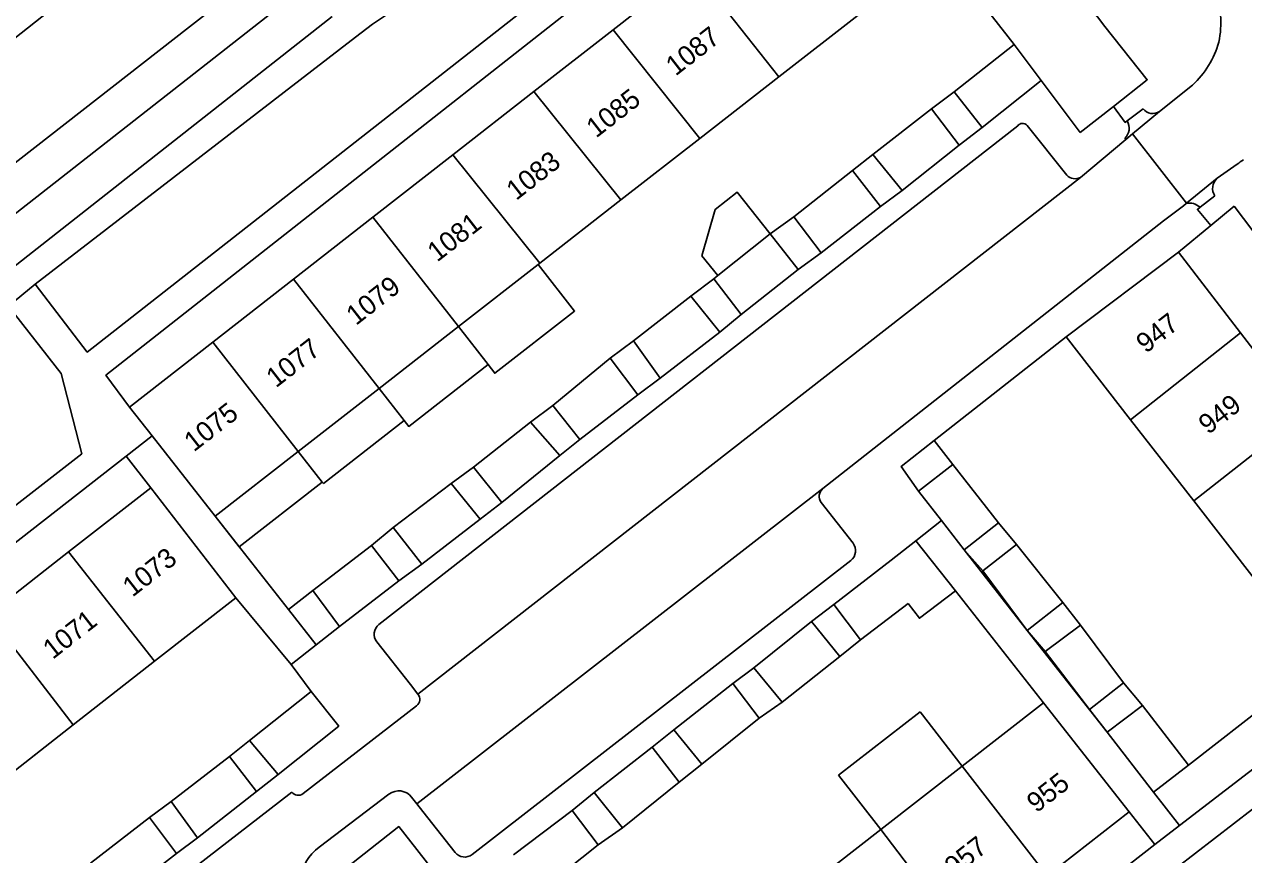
# Model space of a CAD drawing. Extents: x 194485 to 197793, y 468269 to 470822.
# Drawn here: x 196199.8 to 196274.2, y 470437.7 to 470488.4 of the extents above; entities that cross this region are included whole.
import ezdxf

# ---------------------------------------------------------------- set-up
doc = ezdxf.new("R2010")
doc.units = 0
for name, color, linetype in [('BGT grensvlak gebouwinstallatie plus 1', 7, 'Continuous'), ('BGT grensvlak onbegroeid terreindeel', 7, 'Continuous'), ('BGT grensvlak pand op maaiveld', 7, 'Continuous'), ('BGT grensvlak pand op maaiveld LR', 7, 'Continuous'), ('BGT grensvlak wegdeel', 7, 'Continuous'), ('BGT tekst huisnummerreeks', 7, 'Continuous')]:
    doc.layers.add(name, color=color, linetype=linetype)

msp = doc.modelspace()

# ---------------------------------------------------------------- linework, layer by layer
at = {"layer": 'BGT grensvlak gebouwinstallatie plus 1'}
for p, q in [((196255.187, 470483.259), (196256.578, 470484.303)), ((196258.289, 470482.126), (196256.873, 470481.056)), ((196251.598, 470480.488), (196250.359, 470479.496)), ((196252.077, 470477.308), (196253.398, 470478.274)), ((196241.974, 470477.13), (196241.168, 470474.302)), ((196246.783, 470476.674), (196245.342, 470475.629)), ((196242.13, 470473.087), (196241.168, 470474.302)), ((196248.444, 470474.471), (196247.053, 470473.465)), ((196240.493, 470471.825), (196241.892, 470472.898)), ((196242.251, 470469.626), (196243.565, 470470.708)), ((196228.11, 470467.653), (196226.301, 470469.975)), ((196235.572, 470468.052), (196236.988, 470469.109)), ((196237.258, 470465.811), (196238.623, 470466.83)), ((196221.456, 470466.201), (196222.986, 470464.238)), ((196230.707, 470464.136), (196232.059, 470465.167)), ((196218.046, 470460.389), (196222.986, 470464.238)), ((196232.48, 470462.112), (196233.706, 470463.079)), ((196256.496, 470461.558), (196255.353, 470463.016)), ((196217.971, 470460.485), (196216.516, 470462.352)), ((196225.853, 470460.398), (196227.219, 470461.391)), ((196218.046, 470460.389), (196217.971, 470460.485)), ((196227.628, 470458.222), (196228.943, 470459.24)), ((196220.987, 470456.622), (196222.301, 470457.704)), ((196259.275, 470457.989), (196260.381, 470456.673)), ((196258.321, 470455.063), (196257.19, 470456.352)), ((196222.66, 470454.458), (196224.064, 470455.477)), ((196217.398, 470453.864), (196215.923, 470452.703)), ((196249.215, 470453.021), (196247.85, 470451.977)), ((196263.211, 470453.13), (196264.279, 470451.751)), ((196215.923, 470452.703), (196217.614, 470450.554)), ((196217.614, 470450.554), (196219.033, 470451.661)), ((196249.587, 470449.839), (196250.85, 470450.856)), ((196261.037, 470451.43), (196262.13, 470450.139)), ((196244.338, 470449.143), (196243.061, 470448.189)), ((196268.075, 470446.853), (196266.918, 470448.232)), ((196244.67, 470446.075), (196246.061, 470447.043)), ((196249.51, 470442.598), (196254.485, 470446.462)), ((196254.485, 470446.462), (196257.061, 470443.145)), ((196264.833, 470446.608), (196265.914, 470445.229)), ((196239.459, 470445.367), (196238.132, 470444.298)), ((196212.307, 470443.741), (196213.546, 470444.72)), ((196213.967, 470441.589), (196215.281, 470442.633)), ((196241.157, 470443.267), (196239.767, 470442.171)), ((196249.51, 470442.598), (196252.086, 470439.281)), ((196234.581, 470441.54), (196233.241, 470440.445)), ((196207.428, 470440.003), (196208.743, 470440.983)), ((196236.317, 470439.376), (196234.838, 470438.344)), ((196209.076, 470437.813), (196210.365, 470438.78))]:
    msp.add_line(p, q, dxfattribs=at)
for points in [[(196241.974, 470477.13), (196243.314, 470478.19), (196245.342, 470475.629)], [(196228.11, 470467.653), (196228.518, 470467.128), (196233.393, 470470.926), (196231.176, 470473.773)], [(196222.986, 470464.238), (196223.265, 470463.88), (196228.11, 470467.653)], [(196255.353, 470463.016), (196253.329, 470461.428), (196254.398, 470459.921)], [(196217.971, 470460.485), (196212.897, 470456.532), (196211.442, 470458.399)]]:
    msp.add_lwpolyline(points, dxfattribs=at)
at = {"layer": 'BGT grensvlak onbegroeid terreindeel'}
for p, q in [((196255.751, 470492.918), (196260.23, 470487.202)), ((196278.881, 470449.458), (196270.881, 470443.208))]:
    msp.add_line(p, q, dxfattribs=at)
at = {"layer": 'BGT grensvlak pand op maaiveld'}
for p, q in [((196240.605, 470491.88), (196235.738, 470488.085)), ((196245.866, 470485.217), (196250.708, 470488.99)), ((196235.738, 470488.085), (196230.903, 470484.315)), ((196260.23, 470487.202), (196256.578, 470484.303)), ((196261.891, 470484.986), (196260.23, 470487.202)), ((196241.047, 470481.462), (196245.866, 470485.217)), ((196261.891, 470484.986), (196258.289, 470482.126)), ((196230.903, 470484.315), (196225.962, 470480.461)), ((196256.578, 470484.303), (196258.289, 470482.126)), ((196251.598, 470480.488), (196255.187, 470483.259)), ((196255.187, 470483.259), (196256.873, 470481.056)), ((196236.22, 470477.702), (196241.047, 470481.462)), ((196256.873, 470481.056), (196253.398, 470478.274)), ((196225.962, 470480.461), (196221.073, 470476.649)), ((196253.398, 470478.274), (196251.598, 470480.488)), ((196246.783, 470476.674), (196250.359, 470479.496)), ((196250.359, 470479.496), (196252.077, 470477.308)), ((196231.271, 470473.847), (196236.22, 470477.702)), ((196252.077, 470477.308), (196248.444, 470474.471)), ((196221.073, 470476.649), (196216.23, 470472.872)), ((196248.444, 470474.471), (196246.783, 470476.674)), ((196242.13, 470473.087), (196245.342, 470475.629)), ((196245.342, 470475.629), (196247.053, 470473.465)), ((196231.176, 470473.773), (196231.271, 470473.847)), ((196263.414, 470469.34), (196270.265, 470474.509)), ((196270.265, 470474.509), (196274.051, 470469.585)), ((196226.301, 470469.975), (196231.176, 470473.773)), ((196241.892, 470472.898), (196242.13, 470473.087)), ((196247.053, 470473.465), (196243.565, 470470.708)), ((196216.23, 470472.872), (196211.301, 470469.029)), ((196243.565, 470470.708), (196241.892, 470472.898)), ((196236.988, 470469.109), (196240.493, 470471.825)), ((196240.493, 470471.825), (196242.251, 470469.626)), ((196221.456, 470466.201), (196226.301, 470469.975)), ((196242.251, 470469.626), (196238.623, 470466.83)), ((196267.347, 470464.284), (196263.414, 470469.34)), ((196274.051, 470469.585), (196277.883, 470464.602)), ((196211.301, 470469.029), (196206.205, 470465.055)), ((196238.623, 470466.83), (196236.988, 470469.109)), ((196232.059, 470465.167), (196235.572, 470468.052)), ((196235.572, 470468.052), (196237.258, 470465.811)), ((196216.516, 470462.352), (196221.456, 470466.201)), ((196237.258, 470465.811), (196233.706, 470463.079)), ((196206.205, 470465.055), (196207.587, 470463.299)), ((196233.706, 470463.079), (196232.059, 470465.167)), ((196227.219, 470461.391), (196230.707, 470464.136)), ((196230.707, 470464.136), (196232.48, 470462.112)), ((196271.198, 470459.334), (196267.347, 470464.284)), ((196207.587, 470463.299), (196211.442, 470458.399)), ((196211.442, 470458.399), (196216.516, 470462.352)), ((196232.48, 470462.112), (196228.943, 470459.24)), ((196228.943, 470459.24), (196227.219, 470461.391)), ((196256.496, 470461.558), (196254.398, 470459.921)), ((196259.275, 470457.989), (196256.496, 470461.558)), ((196202.487, 470456.219), (196207.507, 470460.136)), ((196207.507, 470460.136), (196212.694, 470453.428)), ((196222.301, 470457.704), (196225.853, 470460.398)), ((196225.853, 470460.398), (196227.628, 470458.222)), ((196254.398, 470459.921), (196255.798, 470458.132)), ((196275.03, 470454.408), (196271.198, 470459.334)), ((196227.628, 470458.222), (196224.064, 470455.477)), ((196224.064, 470455.477), (196222.301, 470457.704)), ((196255.798, 470458.132), (196257.19, 470456.352)), ((196257.19, 470456.352), (196259.275, 470457.989)), ((196254.24, 470456.905), (196252.729, 470455.715)), ((196256.645, 470453.849), (196254.24, 470456.905)), ((196197.585, 470452.393), (196202.487, 470456.219)), ((196217.398, 470453.864), (196220.987, 470456.622)), ((196220.987, 470456.622), (196222.66, 470454.458)), ((196260.381, 470456.673), (196258.321, 470455.063)), ((196263.211, 470453.13), (196260.381, 470456.673)), ((196249.215, 470453.021), (196252.729, 470455.715)), ((196222.66, 470454.458), (196219.033, 470451.661)), ((196258.321, 470455.063), (196261.037, 470451.43)), ((196219.033, 470451.661), (196217.398, 470453.864)), ((196212.694, 470453.428), (196207.737, 470449.551)), ((196250.85, 470450.856), (196249.215, 470453.021)), ((196253.754, 470453.082), (196250.85, 470450.856)), ((196261.037, 470451.43), (196263.211, 470453.13)), ((196244.338, 470449.143), (196247.85, 470451.977)), ((196247.85, 470451.977), (196249.587, 470449.839)), ((196264.279, 470451.751), (196262.13, 470450.139)), ((196266.918, 470448.232), (196264.279, 470451.751)), ((196262.13, 470450.139), (196264.833, 470446.608)), ((196207.737, 470449.551), (196202.766, 470445.663)), ((196249.587, 470449.839), (196246.061, 470447.043)), ((196246.061, 470447.043), (196244.338, 470449.143)), ((196239.459, 470445.367), (196243.061, 470448.189)), ((196243.061, 470448.189), (196244.67, 470446.075)), ((196264.833, 470446.608), (196266.918, 470448.232)), ((196213.546, 470444.72), (196217.311, 470447.709)), ((196257.061, 470443.145), (196262.03, 470447.004)), ((196262.03, 470447.004), (196267.267, 470440.348)), ((196268.075, 470446.853), (196265.914, 470445.229)), ((196270.881, 470443.208), (196268.075, 470446.853)), ((196202.766, 470445.663), (196197.884, 470441.846)), ((196244.67, 470446.075), (196241.157, 470443.267)), ((196241.157, 470443.267), (196239.459, 470445.367)), ((196265.914, 470445.229), (196268.745, 470441.558)), ((196215.281, 470442.633), (196213.546, 470444.72)), ((196234.581, 470441.54), (196238.132, 470444.298)), ((196238.132, 470444.298), (196239.767, 470442.171)), ((196208.743, 470440.983), (196212.307, 470443.741)), ((196212.307, 470443.741), (196213.967, 470441.589)), ((196252.086, 470439.281), (196257.061, 470443.145)), ((196268.745, 470441.558), (196270.881, 470443.208)), ((196239.767, 470442.171), (196236.317, 470439.376)), ((196213.967, 470441.589), (196210.365, 470438.78)), ((196236.317, 470439.376), (196234.581, 470441.54)), ((196210.365, 470438.78), (196208.743, 470440.983)), ((196233.241, 470440.445), (196229.651, 470437.738)), ((196234.838, 470438.344), (196233.241, 470440.445)), ((196267.267, 470440.348), (196262.25, 470436.459)), ((196207.428, 470440.003), (196203.826, 470437.219)), ((196209.076, 470437.813), (196207.428, 470440.003)), ((196247.133, 470435.434), (196252.086, 470439.281)), ((196231.337, 470435.574), (196234.838, 470438.344)), ((196205.486, 470435.042), (196209.076, 470437.813))]:
    msp.add_line(p, q, dxfattribs=at)
for points in [[(196253.754, 470453.082), (196254.454, 470452.169), (196256.645, 470453.849)], [(196217.311, 470447.709), (196218.984, 470445.596), (196215.281, 470442.633)]]:
    msp.add_lwpolyline(points, dxfattribs=at)
at = {"layer": 'BGT grensvlak pand op maaiveld LR'}
for p, q in [((196245.866, 470485.217), (196240.605, 470491.88)), ((196241.047, 470481.462), (196235.738, 470488.085)), ((196236.22, 470477.702), (196230.903, 470484.315)), ((196231.271, 470473.847), (196225.962, 470480.461)), ((196226.301, 470469.975), (196221.073, 470476.649)), ((196221.456, 470466.201), (196216.23, 470472.872)), ((196274.051, 470469.585), (196267.347, 470464.284)), ((196216.516, 470462.352), (196211.301, 470469.029)), ((196277.883, 470464.602), (196271.198, 470459.334)), ((196202.487, 470456.219), (196207.737, 470449.551)), ((196197.585, 470452.393), (196202.766, 470445.663)), ((196262.25, 470436.459), (196257.061, 470443.145)), ((196252.086, 470439.281), (196257.224, 470432.564))]:
    msp.add_line(p, q, dxfattribs=at)
at = {"layer": 'BGT grensvlak wegdeel'}
for p, q in [((196200.452, 470472.574), (196220.005, 470487.64)), ((196264.27, 470481.813), (196261.891, 470484.986)), ((196269.116, 470483.11), (196271.125, 470484.72)), ((196266.296, 470483.41), (196264.27, 470481.813)), ((196268.111, 470483.273), (196267.14, 470482.529)), ((196267.463, 470481.734), (196269.116, 470483.11)), ((196221.434, 470451.787), (196260.45, 470482.233)), ((196261.023, 470482.252), (196263.455, 470479.214)), ((196264.279, 470479.083), (196267.047, 470481.388)), ((196266.987, 470481.46), (196267.047, 470481.388)), ((196267.047, 470481.388), (196267.463, 470481.734)), ((196267.463, 470481.734), (196270.762, 470477.506)), ((196272.629, 470479.027), (196273.846, 470479.888)), ((196223.827, 470447.539), (196264.279, 470479.083)), ((196270.762, 470477.506), (196272.629, 470479.027)), ((196272.493, 470477.955), (196271.585, 470477.255)), ((196270.568, 470477.35), (196269.355, 470476.42)), ((196270.568, 470477.35), (196270.737, 470477.486)), ((196270.737, 470477.486), (196270.762, 470477.506)), ((196272.256, 470476.154), (196273.663, 470477.316)), ((196248.558, 470460.086), (196269.355, 470476.42)), ((196270.265, 470474.509), (196272.256, 470476.154)), ((196198.81, 470471.221), (196200.452, 470472.574)), ((196263.414, 470469.34), (196255.353, 470463.016)), ((196206.011, 470462.071), (196207.587, 470463.299)), ((196176.421, 470439.026), (196206.011, 470462.071)), ((196207.507, 470460.136), (196206.011, 470462.071)), ((196248.558, 470460.086), (196223.756, 470440.854)), ((196248.455, 470459.245), (196250.393, 470456.761)), ((196211.442, 470458.399), (196215.923, 470452.703)), ((196255.798, 470458.132), (196254.24, 470456.905)), ((196257.19, 470456.352), (196261.037, 470451.43)), ((196250.262, 470455.707), (196227.141, 470437.755)), ((196270.328, 470439.521), (196290.791, 470455.221)), ((196262.03, 470447.004), (196256.645, 470453.849)), ((196291.92, 470453.772), (196264.413, 470432.51)), ((196212.694, 470453.428), (196216.076, 470449.354)), ((196223.361, 470448.129), (196221.307, 470450.731)), ((196261.037, 470451.43), (196265.914, 470445.229)), ((196216.076, 470449.354), (196217.614, 470450.554)), ((196217.311, 470447.709), (196216.076, 470449.354)), ((196223.827, 470447.539), (196223.361, 470448.129)), ((196216.814, 470441.47), (196223.741, 470446.833)), ((196203.627, 470431.891), (196216.113, 470441.559)), ((196217.788, 470438.206), (196222.05, 470441.435)), ((196223.756, 470440.854), (196223.44, 470441.256)), ((196268.745, 470441.558), (196270.328, 470439.521)), ((196224.124, 470440.386), (196223.756, 470440.854)), ((196226.091, 470437.884), (196224.124, 470440.386)), ((196267.267, 470440.348), (196268.83, 470438.362)), ((196268.83, 470438.362), (196270.328, 470439.521)), ((196239.02, 470415.295), (196268.83, 470438.362))]:
    msp.add_line(p, q, dxfattribs=at)
for points in [[(196230.421, 470511.825), (196214.873, 470500), (196161.207, 470457.557), (196120.005, 470423.768)], [(196181.351, 470465.891), (196195.69, 470477.22), (196209.87, 470488.266), (196226.178, 470500.966), (196232.305, 470505.774)], [(196251.57, 470503.705), (196252.495, 470502.502), (196253.673, 470500.958), (196255.026, 470499.469), (196255.758, 470498.696), (196256.533, 470497.978), (196257.226, 470497.329), (196257.937, 470496.611), (196258.69, 470495.936), (196259.37, 470495.225), (196260.144, 470494.531), (196260.818, 470493.834), (196261.525, 470493.134), (196262.231, 470492.37), (196262.923, 470491.714), (196263.515, 470491.018), (196264.17, 470490.29), (196265.322, 470488.89), (196265.779, 470488.293), (196268.366, 470485.042), (196266.296, 470483.41)], [(196200.452, 470472.574), (196203.631, 470468.422), (196247.26, 470502.613)], [(196248.393, 470501.287), (196204.763, 470467.005), (196206.205, 470465.055)], [(196121.657, 470414.1), (196132.844, 470423.411), (196166.464, 470450.883), (196197.146, 470475.246), (196217.005, 470490.8)], [(196218.583, 470488.912), (196198.753, 470473.311), (196168.032, 470449.087), (196149.334, 470433.672), (196134.438, 470421.526), (196117.484, 470407.464), (196087.083, 470381.51), (196071.448, 470368.045), (196051.971, 470350.998), (196026.771, 470328.275), (196000, 470304.407), (195952.08, 470261.467)], [(196266.296, 470483.41), (196267.017, 470482.435), (196267.14, 470482.529)], [(196272.256, 470476.154), (196271.425, 470477.132), (196271.585, 470477.255)], [(196273.663, 470477.316), (196274.817, 470475.819), (196279.317, 470469.98), (196287.188, 470459.84), (196289.12, 470457.363)], [(196198.81, 470471.221), (196202.026, 470467.108), (196203.29, 470462.214), (196176.842, 470441.662)], [(196220.484, 470432.913), (196218.135, 470435.9), (196222.656, 470439.454), (196225.004, 470436.466), (196220.484, 470432.913)]]:
    msp.add_lwpolyline(points, dxfattribs=at)
for centre, radius, start, end in [((196240.713, 470461.102), 33.662, 116.03071, 127.96618), ((196267.568, 470488.509), 5.29, 347.117, 5.12595), ((196267.974, 470488.541), 4.903, 327.58366, 345.69747), ((196267.508, 470488.721), 5.394, 312.11426, 328.62506), ((196268.698, 470483.71), 0.732, 216.70964, 304.8653), ((196260.745, 470481.993), 0.38, 42.91897, 140.87935), ((196266.401, 470482.089), 0.86, 312.96194, 30.74784), ((196280.629, 470470.152), 11.866, 122.51481, 124.86532), ((196263.953, 470479.687), 0.687, 223.56215, 298.37121), ((196273.176, 470478.413), 0.823, 131.71549, 213.82403), ((196270.954, 470476.612), 0.901, 45.55426, 103.96981), ((196248.94, 470459.612), 0.608, 128.8862, 217.14895), ((196249.801, 470456.299), 0.751, 307.87982, 37.95044), ((196221.896, 470451.196), 0.75, 128.00373, 218.28077), ((196223.433, 470447.229), 0.501, 307.86805, 38.24164), ((196216.508, 470441.864), 0.499, 217.70925, 307.81946), ((196222.654, 470440.639), 0.999, 38.13178, 127.19224), ((196219.598, 470435.816), 2.999, 127.13773, 217.86284), ((196226.681, 470438.348), 0.75, 218.16618, 307.82562)]:
    msp.add_arc(centre, radius, start, end, dxfattribs=at)

# ---------------------------------------------------------------- texts
at = {"layer": 'BGT tekst huisnummerreeks'}
for s, rotation, p in [('1087', 37.9, (196239.559, 470485.233)), ('1085', 37.9, (196234.704, 470481.448)), ('1083', 38, (196229.823, 470477.637)), ('1081', 37.9, (196224.996, 470473.877)), ('1079', 38, (196220.041, 470470.008)), ('947', 37.6, (196268.276, 470468.304)), ('1077', 37.9, (196215.153, 470466.201)), ('949', 37.6, (196272.084, 470463.349)), ('1075', 37.9, (196210.137, 470462.29)), ('1073', 38, (196206.388, 470453.427)), ('1071', 38, (196201.519, 470449.627)), ('955', 37.8, (196261.597, 470440.255)), ('957', 37.8, (196256.58, 470436.365))]:
    msp.add_text(s, height=1.2, rotation=rotation, dxfattribs=at).set_placement(p)

doc.saveas('drawing.dxf')
